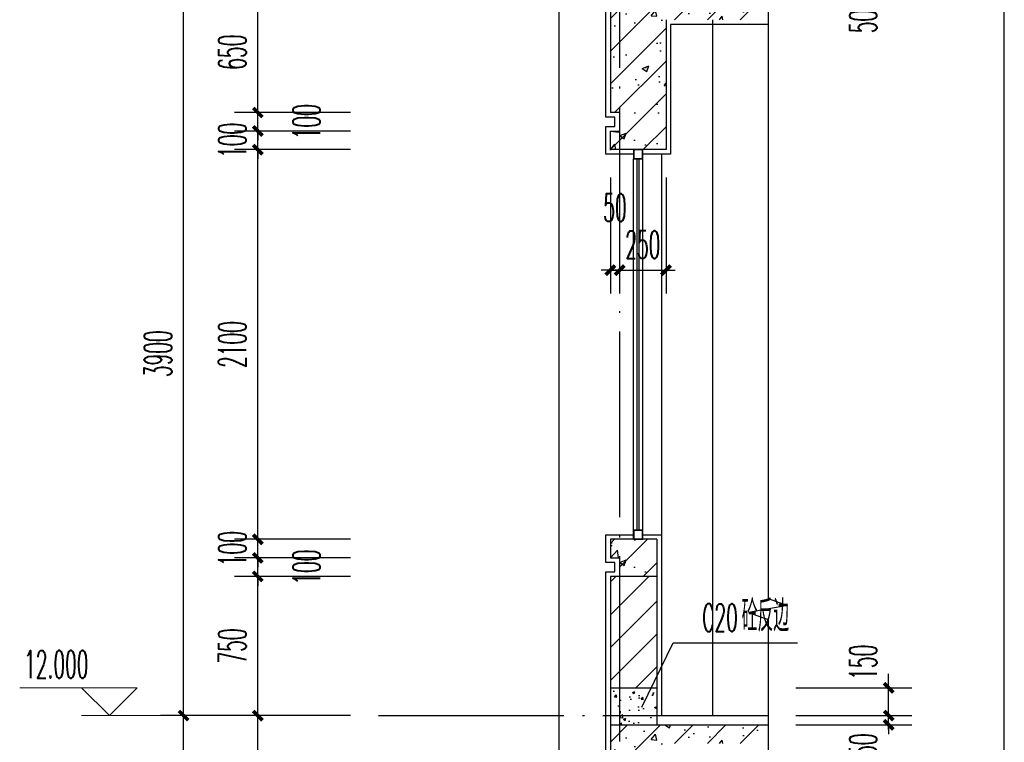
# Model space of a CAD drawing. Extents: x 1779708 to 7299578, y -1121471 to 88434.
# Tile 915 of 1056: x 6946513 to 6951819, y -959386 to -955492. Entities that reach past the tile are written whole.
import ezdxf

# ---------------------------------------------------------------- set-up
doc = ezdxf.new("R2010")
doc.units = 0
doc.header["$LTSCALE"] = 1000
doc.header["$MEASUREMENT"] = 0
doc.linetypes.add('DOTE', pattern=[2.42, 2, -0.2, 0.02, -0.2])
doc.layers.get('0').update_dxf_attribs({"linetype": 'CONTINUOUS'})
doc.layers.get('Defpoints').update_dxf_attribs({"linetype": 'CONTINUOUS'})
for name, color, linetype in [('AXIS', 3, 'CONTINUOUS'), ('DIM_LEAD', 3, 'CONTINUOUS'), ('DIM_SYMB', 3, 'CONTINUOUS'), ('DOTE', 1, 'DOTE'), ('PUB_TAB', 7, 'CONTINUOUS'), ('PUB_TEXT', 7, 'CONTINUOUS'), ('WALL', 255, 'CONTINUOUS'), ('WINDOW', 2, 'CONTINUOUS'), ('填充细线', 8, 'CONTINUOUS'), ('立面中线', 140, 'CONTINUOUS'), ('粉刷线', 213, 'CONTINUOUS')]:
    doc.layers.add(name, color=color, linetype=linetype)
doc.layers.add('DIM_ELEV', color=3, linetype='CONTINUOUS', lineweight=13)
doc.styles.add('_TCH_DIM', font='SIMPLEX.shx', dxfattribs={"width": 0.7, "bigfont": 'GBCBIG.shx'})
doc.styles.add('_TCH_DIM_T3', font='SIMPLEX.shx', dxfattribs={"width": 0.494118, "bigfont": 'GBCBIG.shx'})
doc.dimstyles.new('_TCH_ARCH&&50', dxfattribs={"dimtxt": 148.75, "dimasz": 50, "dimexe": 125, "dimexo": 150, "dimgap": 63.125, "dimtad": 1, "dimdec": 0, "dimzin": 0, "dimdsep": 46, "dimtxsty": '_TCH_DIM_T3', "dimblk": 'ARCHTICK', "dimcen": 0.09, "dimdle": 75, "dimclrt": 7, "dimazin": 2, "dimtfac": 1, "dimtdec": 0, "dimtix": 1, "dimtmove": 2, "dimatfit": 3, "dimfxl": 250, "dimtolj": 1, "dimtzin": 0, "dimarcsym": 0})

# ---------------------------------------------------------------- blocks, each defined once
blk = doc.blocks.new('_ArchTick')
at = {"color": 0, "linetype": 'ByBlock', "const_width": 0.4}
blk.add_lwpolyline([(-0.5, -0.5), (0.5, 0.5)], dxfattribs=at)
blk = doc.blocks.new('*D591')
at = {"layer": 'AXIS', "color": 0, "lineweight": -2, "transparency": 16777216}
for p, q in [((6947395.9, -963217.3), (6947395.9, -959167.3)), ((6948295.9, -959242.3), (6947270.9, -959242.3)), ((6948295.9, -963142.3), (6947270.9, -963142.3))]:
    blk.add_line(p, q, dxfattribs=at)
at = {"layer": 'Defpoints', "color": 0, "transparency": 16777216}
for p in [(6947395.9, -959242.3), (6948445.9, -959242.3), (6948445.9, -963142.3)]:
    blk.add_point(p, dxfattribs=at)
at = {"layer": 'AXIS', "color": 0, "lineweight": -2, "transparency": 16777216, "xscale": 50, "yscale": 50, "zscale": 50}
for p, rotation in [((6947395.9, -959242.3), 90), ((6947395.9, -963142.3), 270)]:
    blk.add_blockref('_ArchTick', p, dxfattribs=dict(at, rotation=rotation))
at = {"layer": 'AXIS', "color": 7, "transparency": 16777216, "insert": (6947258.4, -961192.3), "char_height": 148.75, "attachment_point": 5, "rotation": 90, "style": '_TCH_DIM_T3'}
blk.add_mtext('\\A1;3900', dxfattribs=at)
blk = doc.blocks.new('*D592')
at = {"layer": 'AXIS', "color": 0, "lineweight": -2, "transparency": 16777216}
for p, q in [((6947395.9, -959317.3), (6947395.9, -955267.3)), ((6948295.9, -955342.3), (6947270.9, -955342.3)), ((6948295.9, -959242.3), (6947270.9, -959242.3))]:
    blk.add_line(p, q, dxfattribs=at)
at = {"layer": 'Defpoints', "color": 0, "transparency": 16777216}
for p in [(6947395.9, -955342.3), (6948445.9, -955342.3), (6948445.9, -959242.3)]:
    blk.add_point(p, dxfattribs=at)
at = {"layer": 'AXIS', "color": 0, "lineweight": -2, "transparency": 16777216, "xscale": 50, "yscale": 50, "zscale": 50}
for p, rotation in [((6947395.9, -955342.3), 90), ((6947395.9, -959242.3), 270)]:
    blk.add_blockref('_ArchTick', p, dxfattribs=dict(at, rotation=rotation))
at = {"layer": 'AXIS', "color": 7, "transparency": 16777216, "insert": (6947258.4, -957292.3), "char_height": 148.75, "attachment_point": 5, "rotation": 90, "style": '_TCH_DIM_T3'}
blk.add_mtext('\\A1;3900', dxfattribs=at)
blk = doc.blocks.new('*D603')
at = {"layer": 'AXIS', "color": 0, "lineweight": -2, "transparency": 16777216}
for p, q in [((6951195.9, -959242.3), (6951195.9, -959192.3)), ((6950695.9, -959242.3), (6951320.9, -959242.3)), ((6951195.9, -959292.3), (6951195.9, -959242.3)), ((6950695.9, -959292.3), (6951320.9, -959292.3)), ((6951195.9, -959292.3), (6951195.9, -959342.3))]:
    blk.add_line(p, q, dxfattribs=at)
at = {"layer": 'Defpoints', "color": 0, "transparency": 16777216}
for p in [(6950545.9, -959242.3), (6951195.9, -959242.3), (6950545.9, -959292.3)]:
    blk.add_point(p, dxfattribs=at)
at = {"layer": 'AXIS', "color": 0, "lineweight": -2, "transparency": 16777216, "xscale": 50, "yscale": 50, "zscale": 50}
for p, rotation in [((6951195.9, -959242.3), 270), ((6951195.9, -959292.3), 90)]:
    blk.add_blockref('_ArchTick', p, dxfattribs=dict(at, rotation=rotation))
at = {"layer": 'AXIS', "color": 7, "transparency": 16777216, "insert": (6951058.4, -959401.8), "char_height": 148.75, "attachment_point": 5, "rotation": 90, "style": '_TCH_DIM_T3'}
blk.add_mtext('\\A1;50', dxfattribs=at)
blk = doc.blocks.new('*D604')
at = {"layer": 'AXIS', "color": 0, "lineweight": -2, "transparency": 16777216}
for p, q in [((6951195.9, -959317.3), (6951195.9, -959017.3)), ((6950695.9, -959092.3), (6951320.9, -959092.3)), ((6950695.9, -959242.3), (6951320.9, -959242.3))]:
    blk.add_line(p, q, dxfattribs=at)
at = {"layer": 'Defpoints', "color": 0, "transparency": 16777216}
for p in [(6950545.9, -959092.3), (6951195.9, -959092.3), (6950545.9, -959242.3)]:
    blk.add_point(p, dxfattribs=at)
at = {"layer": 'AXIS', "color": 0, "lineweight": -2, "transparency": 16777216, "xscale": 50, "yscale": 50, "zscale": 50}
for p, rotation in [((6951195.9, -959092.3), 90), ((6951195.9, -959242.3), 270)]:
    blk.add_blockref('_ArchTick', p, dxfattribs=dict(at, rotation=rotation))
at = {"layer": 'AXIS', "color": 7, "transparency": 16777216, "insert": (6951058.4, -958954.8), "char_height": 148.75, "attachment_point": 5, "rotation": 90, "style": '_TCH_DIM_T3'}
blk.add_mtext('\\A1;150', dxfattribs=at)
blk = doc.blocks.new('*D605')
at = {"layer": 'AXIS', "color": 0, "lineweight": -2, "transparency": 16777216}
for p, q in [((6951195.9, -955342.3), (6951195.9, -955292.3)), ((6950695.9, -955342.3), (6951320.9, -955342.3)), ((6951195.9, -955392.3), (6951195.9, -955342.3)), ((6950695.9, -955392.3), (6951320.9, -955392.3)), ((6951195.9, -955392.3), (6951195.9, -955442.3))]:
    blk.add_line(p, q, dxfattribs=at)
at = {"layer": 'Defpoints', "color": 0, "transparency": 16777216}
for p in [(6950545.9, -955342.3), (6951195.9, -955342.3), (6950545.9, -955392.3)]:
    blk.add_point(p, dxfattribs=at)
at = {"layer": 'AXIS', "color": 0, "lineweight": -2, "transparency": 16777216, "xscale": 50, "yscale": 50, "zscale": 50}
for p, rotation in [((6951195.9, -955342.3), 270), ((6951195.9, -955392.3), 90)]:
    blk.add_blockref('_ArchTick', p, dxfattribs=dict(at, rotation=rotation))
at = {"layer": 'AXIS', "color": 7, "transparency": 16777216, "insert": (6951058.4, -955501.8), "char_height": 148.75, "attachment_point": 5, "rotation": 90, "style": '_TCH_DIM_T3'}
blk.add_mtext('\\A1;50', dxfattribs=at)
blk = doc.blocks.new('*D620')
at = {"layer": 'AXIS', "color": 0, "lineweight": -2, "transparency": 16777216}
for p, q in [((6949695.9, -956342.3), (6949695.9, -956967.3)), ((6949745.9, -956342.3), (6949745.9, -956967.3)), ((6949695.9, -956842.3), (6949645.9, -956842.3)), ((6949695.9, -956842.3), (6949745.9, -956842.3)), ((6949745.9, -956842.3), (6949795.9, -956842.3))]:
    blk.add_line(p, q, dxfattribs=at)
at = {"layer": 'Defpoints', "color": 0, "transparency": 16777216}
for p in [(6949695.9, -956192.3), (6949745.9, -956192.3), (6949745.9, -956842.3)]:
    blk.add_point(p, dxfattribs=at)
at = {"layer": 'AXIS', "color": 0, "lineweight": -2, "transparency": 16777216, "xscale": 50, "yscale": 50, "zscale": 50}
blk.add_blockref('_ArchTick', (6949695.9, -956842.3), dxfattribs=at)
at = {"layer": 'AXIS', "color": 0, "lineweight": -2, "transparency": 16777216, "xscale": 50, "yscale": 50, "zscale": 50, "rotation": 180}
blk.add_blockref('_ArchTick', (6949745.9, -956842.3), dxfattribs=at)
at = {"layer": 'AXIS', "color": 7, "transparency": 16777216, "insert": (6949720.9, -956504.8), "char_height": 148.75, "attachment_point": 5, "style": '_TCH_DIM_T3'}
blk.add_mtext('\\A1;50', dxfattribs=at)
blk = doc.blocks.new('*D621')
at = {"layer": 'AXIS', "color": 0, "lineweight": -2, "transparency": 16777216}
for p, q in [((6949745.9, -956342.3), (6949745.9, -956967.3)), ((6949995.9, -956342.3), (6949995.9, -956967.3)), ((6949745.9, -956842.3), (6949695.9, -956842.3)), ((6949745.9, -956842.3), (6949995.9, -956842.3)), ((6949995.9, -956842.3), (6950045.9, -956842.3))]:
    blk.add_line(p, q, dxfattribs=at)
at = {"layer": 'Defpoints', "color": 0, "transparency": 16777216}
for p in [(6949745.9, -956192.3), (6949995.9, -956192.3), (6949995.9, -956842.3)]:
    blk.add_point(p, dxfattribs=at)
at = {"layer": 'AXIS', "color": 0, "lineweight": -2, "transparency": 16777216, "xscale": 50, "yscale": 50, "zscale": 50}
blk.add_blockref('_ArchTick', (6949745.9, -956842.3), dxfattribs=at)
at = {"layer": 'AXIS', "color": 0, "lineweight": -2, "transparency": 16777216, "xscale": 50, "yscale": 50, "zscale": 50, "rotation": 180}
blk.add_blockref('_ArchTick', (6949995.9, -956842.3), dxfattribs=at)
at = {"layer": 'AXIS', "color": 7, "transparency": 16777216, "insert": (6949870.9, -956704.8), "char_height": 148.75, "attachment_point": 5, "style": '_TCH_DIM_T3'}
blk.add_mtext('\\A1;250', dxfattribs=at)
blk = doc.blocks.new('*D654')
at = {"layer": 'AXIS', "color": 0, "lineweight": -2, "transparency": 16777216}
for p, q in [((6947795.9, -959967.3), (6947795.9, -959167.3)), ((6948295.9, -959242.3), (6947670.9, -959242.3)), ((6948295.9, -959892.3), (6947670.9, -959892.3))]:
    blk.add_line(p, q, dxfattribs=at)
at = {"layer": 'Defpoints', "color": 0, "transparency": 16777216}
for p in [(6947795.9, -959242.3), (6948445.9, -959242.3), (6948445.9, -959892.3)]:
    blk.add_point(p, dxfattribs=at)
at = {"layer": 'AXIS', "color": 0, "lineweight": -2, "transparency": 16777216, "xscale": 50, "yscale": 50, "zscale": 50}
for p, rotation in [((6947795.9, -959242.3), 90), ((6947795.9, -959892.3), 270)]:
    blk.add_blockref('_ArchTick', p, dxfattribs=dict(at, rotation=rotation))
at = {"layer": 'AXIS', "color": 7, "transparency": 16777216, "insert": (6947658.4, -959567.3), "char_height": 148.75, "attachment_point": 5, "rotation": 90, "style": '_TCH_DIM_T3'}
blk.add_mtext('\\A1;650', dxfattribs=at)
blk = doc.blocks.new('*D655')
at = {"layer": 'AXIS', "color": 0, "lineweight": -2, "transparency": 16777216}
for p, q in [((6947795.9, -959317.3), (6947795.9, -958417.3)), ((6948295.9, -958492.3), (6947670.9, -958492.3)), ((6948295.9, -959242.3), (6947670.9, -959242.3))]:
    blk.add_line(p, q, dxfattribs=at)
at = {"layer": 'Defpoints', "color": 0, "transparency": 16777216}
for p in [(6947795.9, -958492.3), (6948445.9, -958492.3), (6948445.9, -959242.3)]:
    blk.add_point(p, dxfattribs=at)
at = {"layer": 'AXIS', "color": 0, "lineweight": -2, "transparency": 16777216, "xscale": 50, "yscale": 50, "zscale": 50}
for p, rotation in [((6947795.9, -958492.3), 90), ((6947795.9, -959242.3), 270)]:
    blk.add_blockref('_ArchTick', p, dxfattribs=dict(at, rotation=rotation))
at = {"layer": 'AXIS', "color": 7, "transparency": 16777216, "insert": (6947658.4, -958867.3), "char_height": 148.75, "attachment_point": 5, "rotation": 90, "style": '_TCH_DIM_T3'}
blk.add_mtext('\\A1;750', dxfattribs=at)
blk = doc.blocks.new('*D656')
at = {"layer": 'AXIS', "color": 0, "lineweight": -2, "transparency": 16777216}
for p, q in [((6947795.9, -958392.3), (6947795.9, -958342.3)), ((6948295.9, -958392.3), (6947670.9, -958392.3)), ((6947795.9, -958492.3), (6947795.9, -958392.3)), ((6948295.9, -958492.3), (6947670.9, -958492.3)), ((6947795.9, -958492.3), (6947795.9, -958542.3))]:
    blk.add_line(p, q, dxfattribs=at)
at = {"layer": 'Defpoints', "color": 0, "transparency": 16777216}
for p in [(6947795.9, -958392.3), (6948445.9, -958392.3), (6948445.9, -958492.3)]:
    blk.add_point(p, dxfattribs=at)
at = {"layer": 'AXIS', "color": 0, "lineweight": -2, "transparency": 16777216, "xscale": 50, "yscale": 50, "zscale": 50}
for p, rotation in [((6947795.9, -958392.3), 270), ((6947795.9, -958492.3), 90)]:
    blk.add_blockref('_ArchTick', p, dxfattribs=dict(at, rotation=rotation))
at = {"layer": 'AXIS', "color": 7, "transparency": 16777216, "insert": (6948058.4, -958442.3), "char_height": 148.75, "attachment_point": 5, "rotation": 90, "style": '_TCH_DIM_T3'}
blk.add_mtext('\\A1;100', dxfattribs=at)
blk = doc.blocks.new('*D657')
at = {"layer": 'AXIS', "color": 0, "lineweight": -2, "transparency": 16777216}
for p, q in [((6947795.9, -958292.3), (6947795.9, -958242.3)), ((6948295.9, -958292.3), (6947670.9, -958292.3)), ((6947795.9, -958392.3), (6947795.9, -958292.3)), ((6948295.9, -958392.3), (6947670.9, -958392.3)), ((6947795.9, -958392.3), (6947795.9, -958442.3))]:
    blk.add_line(p, q, dxfattribs=at)
at = {"layer": 'Defpoints', "color": 0, "transparency": 16777216}
for p in [(6947795.9, -958292.3), (6948445.9, -958292.3), (6948445.9, -958392.3)]:
    blk.add_point(p, dxfattribs=at)
at = {"layer": 'AXIS', "color": 0, "lineweight": -2, "transparency": 16777216, "xscale": 50, "yscale": 50, "zscale": 50}
for p, rotation in [((6947795.9, -958292.3), 270), ((6947795.9, -958392.3), 90)]:
    blk.add_blockref('_ArchTick', p, dxfattribs=dict(at, rotation=rotation))
at = {"layer": 'AXIS', "color": 7, "transparency": 16777216, "insert": (6947658.4, -958342.3), "char_height": 148.75, "attachment_point": 5, "rotation": 90, "style": '_TCH_DIM_T3'}
blk.add_mtext('\\A1;100', dxfattribs=at)
blk = doc.blocks.new('*D658')
at = {"layer": 'AXIS', "color": 0, "lineweight": -2, "transparency": 16777216}
for p, q in [((6947795.9, -958367.3), (6947795.9, -956117.3)), ((6948295.9, -956192.3), (6947670.9, -956192.3)), ((6948295.9, -958292.3), (6947670.9, -958292.3))]:
    blk.add_line(p, q, dxfattribs=at)
at = {"layer": 'Defpoints', "color": 0, "transparency": 16777216}
for p in [(6947795.9, -956192.3), (6948445.9, -956192.3), (6948445.9, -958292.3)]:
    blk.add_point(p, dxfattribs=at)
at = {"layer": 'AXIS', "color": 0, "lineweight": -2, "transparency": 16777216, "xscale": 50, "yscale": 50, "zscale": 50}
for p, rotation in [((6947795.9, -956192.3), 90), ((6947795.9, -958292.3), 270)]:
    blk.add_blockref('_ArchTick', p, dxfattribs=dict(at, rotation=rotation))
at = {"layer": 'AXIS', "color": 7, "transparency": 16777216, "insert": (6947658.4, -957242.3), "char_height": 148.75, "attachment_point": 5, "rotation": 90, "style": '_TCH_DIM_T3'}
blk.add_mtext('\\A1;2100', dxfattribs=at)
blk = doc.blocks.new('*D659')
at = {"layer": 'AXIS', "color": 0, "lineweight": -2, "transparency": 16777216}
for p, q in [((6947795.9, -956092.3), (6947795.9, -956042.3)), ((6948295.9, -956092.3), (6947670.9, -956092.3)), ((6947795.9, -956192.3), (6947795.9, -956092.3)), ((6948295.9, -956192.3), (6947670.9, -956192.3)), ((6947795.9, -956192.3), (6947795.9, -956242.3))]:
    blk.add_line(p, q, dxfattribs=at)
at = {"layer": 'Defpoints', "color": 0, "transparency": 16777216}
for p in [(6947795.9, -956092.3), (6948445.9, -956092.3), (6948445.9, -956192.3)]:
    blk.add_point(p, dxfattribs=at)
at = {"layer": 'AXIS', "color": 0, "lineweight": -2, "transparency": 16777216, "xscale": 50, "yscale": 50, "zscale": 50}
for p, rotation in [((6947795.9, -956092.3), 270), ((6947795.9, -956192.3), 90)]:
    blk.add_blockref('_ArchTick', p, dxfattribs=dict(at, rotation=rotation))
at = {"layer": 'AXIS', "color": 7, "transparency": 16777216, "insert": (6947658.4, -956142.3), "char_height": 148.75, "attachment_point": 5, "rotation": 90, "style": '_TCH_DIM_T3'}
blk.add_mtext('\\A1;100', dxfattribs=at)
blk = doc.blocks.new('*D660')
at = {"layer": 'AXIS', "color": 0, "lineweight": -2, "transparency": 16777216}
for p, q in [((6947795.9, -955992.3), (6947795.9, -955942.3)), ((6948295.9, -955992.3), (6947670.9, -955992.3)), ((6947795.9, -956092.3), (6947795.9, -955992.3)), ((6948295.9, -956092.3), (6947670.9, -956092.3)), ((6947795.9, -956092.3), (6947795.9, -956142.3))]:
    blk.add_line(p, q, dxfattribs=at)
at = {"layer": 'Defpoints', "color": 0, "transparency": 16777216}
for p in [(6947795.9, -955992.3), (6948445.9, -955992.3), (6948445.9, -956092.3)]:
    blk.add_point(p, dxfattribs=at)
at = {"layer": 'AXIS', "color": 0, "lineweight": -2, "transparency": 16777216, "xscale": 50, "yscale": 50, "zscale": 50}
for p, rotation in [((6947795.9, -955992.3), 270), ((6947795.9, -956092.3), 90)]:
    blk.add_blockref('_ArchTick', p, dxfattribs=dict(at, rotation=rotation))
at = {"layer": 'AXIS', "color": 7, "transparency": 16777216, "insert": (6948058.4, -956042.3), "char_height": 148.75, "attachment_point": 5, "rotation": 90, "style": '_TCH_DIM_T3'}
blk.add_mtext('\\A1;100', dxfattribs=at)
blk = doc.blocks.new('*D661')
at = {"layer": 'AXIS', "color": 0, "lineweight": -2, "transparency": 16777216}
for p, q in [((6947795.9, -956067.3), (6947795.9, -955267.3)), ((6948295.9, -955342.3), (6947670.9, -955342.3)), ((6948295.9, -955992.3), (6947670.9, -955992.3))]:
    blk.add_line(p, q, dxfattribs=at)
at = {"layer": 'Defpoints', "color": 0, "transparency": 16777216}
for p in [(6947795.9, -955342.3), (6948445.9, -955342.3), (6948445.9, -955992.3)]:
    blk.add_point(p, dxfattribs=at)
at = {"layer": 'AXIS', "color": 0, "lineweight": -2, "transparency": 16777216, "xscale": 50, "yscale": 50, "zscale": 50}
for p, rotation in [((6947795.9, -955342.3), 90), ((6947795.9, -955992.3), 270)]:
    blk.add_blockref('_ArchTick', p, dxfattribs=dict(at, rotation=rotation))
at = {"layer": 'AXIS', "color": 7, "transparency": 16777216, "insert": (6947658.4, -955667.3), "char_height": 148.75, "attachment_point": 5, "rotation": 90, "style": '_TCH_DIM_T3'}
blk.add_mtext('\\A1;650', dxfattribs=at)

msp = doc.modelspace()

# ---------------------------------------------------------------- hatches: boundary and pattern name
at = {"layer": '填充细线'}
h = msp.add_hatch(dxfattribs=at)
h.set_pattern_fill('钢筋混凝土', color=114, scale=50)
h.set_pattern_definition([(45, (6949695.9, -956192.29), (-88.388, 88.388), []), (50, (6949695.9, -956192.3), (358.63, -31.376), [37.5, -412.5]), (355, (6949695.9, -956192.3), (-69.38, 376.1), [30, -330]), (100.45, (6949725.8, -956194.9), (289.25, 344.72), [31.87, -350.57]), (46.184, (6949695.9, -956092.3), (533.62, -82.76), [56.25, -618.75]), (96.636, (6949740.37, -956099.2), (467.33, 487.06), [47.8, -525.86]), (351.184, (6949695.9, -956092.3), (467.33, 487.06), [45, -495]), (21, (6949745.9, -956117.3), (298.45, -201.31), [37.5, -412.5]), (326, (6949745.9, -956117.3), (121.66, 362.58), [30, -330]), (71.45, (6949770.78, -956134.06), (420.11, 161.27), [31.87, -350.57]), (37.5, (6949695.9, -956192.29), (6.08, 166.447), [0, -326, 0, -335, 0, -331.25]), (7.5, (6949695.9, -956192.29), (131.535, 197.206), [0, -191, 0, -318.5, 0, -126.25]), (327.5, (6949584.4, -956192.29), (266.911, -11.277), [0, -125, 0, -390, 0, -517.5]), (317.5, (6949534.4, -956192.29), (291.593, 50.052), [0, -162.5, 0, -259, 0, -367.5])])
h.paths.add_polyline_path([(6949995.9, -955492.3), (6950545.9, -955492.3), (6950545.9, -955392.3), (6949695.9, -955392.3), (6949695.9, -955992.3), (6949745.9, -955992.3), (6949745.9, -956092.3), (6949695.9, -956092.3), (6949695.9, -956192.3), (6949995.9, -956192.3)])
h = msp.add_hatch(dxfattribs=at)
h.set_pattern_fill('钢筋混凝土', color=114, scale=50)
h.set_pattern_definition([(45, (6949695.9, -958492.29), (-88.39, 88.39), []), (50, (6949695.9, -958492.3), (358.63, -31.38), [37.5, -412.5]), (355, (6949695.9, -958492.3), (-69.38, 376.1), [30, -330]), (100.45, (6949725.8, -958494.9), (289.25, 344.72), [31.87, -350.57]), (46.18, (6949695.9, -958392.3), (533.6, -82.76), [56.25, -618.75]), (96.64, (6949740.37, -958399.2), (467.33, 487.06), [47.8, -525.86]), (351.18, (6949695.9, -958392.3), (467.33, 487.06), [45, -495]), (21, (6949745.9, -958417.3), (298.45, -201.3), [37.5, -412.5]), (326, (6949745.9, -958417.3), (121.66, 362.58), [30, -330]), (71.45, (6949770.78, -958434.06), (420.1, 161.27), [31.87, -350.57]), (37.5, (6949695.9, -958492.29), (6.08, 166.447), [0, -326, 0, -335, 0, -331.25]), (7.5, (6949695.9, -958492.29), (131.53, 197.21), [0, -191, 0, -318.5, 0, -126.25]), (327.5, (6949584.4, -958492.29), (266.91, -11.277), [0, -125, 0, -390, 0, -517.5]), (317.5, (6949534.4, -958492.29), (291.59, 50.05), [0, -162.5, 0, -259, 0, -367.5])])
h.paths.add_polyline_path([(6949945.9, -958292.3), (6949695.9, -958292.3), (6949695.9, -958392.3), (6949745.9, -958392.3), (6949745.9, -958492.3), (6949945.9, -958492.3)])
h = msp.add_hatch(dxfattribs=at)
h.set_pattern_fill('普通砖', color=114, scale=50)
h.set_pattern_definition([(45, (6949745.9, -959002.53), (-88.388, 88.388), [])])
h.paths.add_polyline_path([(6949945.9, -958492.3), (6949695.9, -958492.3), (6949695.9, -959092.3), (6949945.9, -959092.3)])
h = msp.add_hatch(dxfattribs=at)
h.set_pattern_fill('混凝土', color=114, scale=20)
h.set_pattern_definition([(50, (6949745.9, -959292.29), (143.45, -12.55), [15, -165]), (355, (6949745.9, -959292.29), (-27.75, 150.44), [12, -132]), (100.45, (6949757.86, -959293.33), (115.7, 137.89), [12.75, -140.23]), (46.184, (6949745.9, -959252.29), (213.45, -33.1), [22.5, -247.5]), (96.64, (6949763.7, -959255.04), (186.93, 194.82), [19.12, -210.34]), (351.18, (6949745.9, -959252.29), (186.93, 194.82), [18, -198]), (21, (6949765.9, -959262.29), (119.38, -80.524), [15, -165]), (326, (6949765.9, -959262.29), (48.66, 145.03), [12, -132]), (71.45, (6949775.85, -959269), (168.045, 64.51), [12.75, -140.23]), (37.5, (6949745.904, -959292.286), (2.432, 66.579), [0, -130.4, 0, -134, 0, -132.5]), (7.5, (6949745.904, -959292.286), (52.614, 78.882), [0, -76.4, 0, -127.4, 0, -50.5]), (327.5, (6949701.304, -959292.286), (106.7645, -4.511), [0, -50, 0, -156, 0, -207]), (317.5, (6949681.3, -959292.29), (116.637, 20.02), [0, -65, 0, -103.6, 0, -147])])
h.paths.add_polyline_path([(6949945.9, -959092.3), (6949695.9, -959092.3), (6949695.9, -959292.3), (6949945.9, -959292.3)])
h = msp.add_hatch(dxfattribs=at)
h.set_pattern_fill('钢筋混凝土', color=114, scale=50)
h.set_pattern_definition([(45, (6949695.9, -960092.29), (-88.388, 88.388), []), (50, (6949695.9, -960092.3), (358.63, -31.376), [37.5, -412.5]), (355, (6949695.9, -960092.3), (-69.38, 376.1), [30, -330]), (100.45, (6949725.8, -960094.9), (289.25, 344.72), [31.87, -350.57]), (46.184, (6949695.9, -959992.3), (533.62, -82.76), [56.25, -618.75]), (96.636, (6949740.37, -959999.2), (467.33, 487.06), [47.8, -525.86]), (351.184, (6949695.9, -959992.3), (467.33, 487.06), [45, -495]), (21, (6949745.9, -960017.3), (298.45, -201.31), [37.5, -412.5]), (326, (6949745.9, -960017.3), (121.66, 362.58), [30, -330]), (71.45, (6949770.78, -960034.06), (420.11, 161.27), [31.87, -350.57]), (37.5, (6949695.9, -960092.29), (6.08, 166.447), [0, -326, 0, -335, 0, -331.25]), (7.5, (6949695.9, -960092.29), (131.535, 197.206), [0, -191, 0, -318.5, 0, -126.25]), (327.5, (6949584.4, -960092.29), (266.911, -11.277), [0, -125, 0, -390, 0, -517.5]), (317.5, (6949534.4, -960092.29), (291.593, 50.052), [0, -162.5, 0, -259, 0, -367.5])])
h.paths.add_polyline_path([(6949995.9, -959392.3), (6950545.9, -959392.3), (6950545.9, -959292.3), (6949695.9, -959292.3), (6949695.9, -959892.3), (6949745.9, -959892.3), (6949745.9, -959992.3), (6949695.9, -959992.3), (6949695.9, -960092.3), (6949995.9, -960092.3)])

# ---------------------------------------------------------------- linework, layer by layer
at = {"layer": 'DIM_ELEV'}
for p, q in [((6947145.9, -959092.3), (6946512.6, -959092.3)), ((6946995.9, -959242.3), (6946845.9, -959092.3)), ((6946995.9, -959242.3), (6947145.9, -959092.3)), ((6947795.9, -959242.3), (6946845.9, -959242.3))]:
    msp.add_line(p, q, dxfattribs=at)
at = {"layer": 'DIM_LEAD'}
for p, q in [((6949864.9, -959196.3), (6950035, -958850.9)), ((6949864.9, -959196.3), (6950035, -958850.9)), ((6950035, -958850.9), (6950704.1, -958850.9))]:
    msp.add_line(p, q, dxfattribs=at)
at = {"layer": 'DIM_SYMB'}
msp.add_lwpolyline([(6950545.9, -945692.3), (6950545.9, -958611), (6950650.9, -958649.3), (6950440.9, -958686.3), (6950545.9, -958723.5), (6950545.9, -971642.3)], dxfattribs=at)
at = {"layer": 'DOTE', "linetype": 'DOTE', "ltscale": 0.5}
for p, q in [((6949745.9, -947492.3), (6949745.9, -972342.3)), ((6948445.9, -959242.3), (6950545.9, -959242.3))]:
    msp.add_line(p, q, dxfattribs=at)
at = {"layer": 'PUB_TAB'}
msp.add_line((6951819.2, -973350.2), (6951819.2, -944650.2), dxfattribs=at)
at = {"layer": 'WALL'}
for p, q in [((6949695.9, -954592.3), (6949695.9, -955992.3)), ((6949995.9, -955492.3), (6949995.9, -956192.3)), ((6949745.9, -955992.3), (6949695.9, -955992.3)), ((6949745.9, -955992.3), (6949745.9, -956092.3)), ((6949695.9, -956192.3), (6949695.9, -956092.3)), ((6949695.9, -956092.3), (6949745.9, -956092.3)), ((6949995.9, -956192.3), (6949695.9, -956192.3)), ((6949945.9, -958292.3), (6949695.9, -958292.3)), ((6949695.9, -958292.3), (6949695.9, -958392.3)), ((6949945.9, -958292.3), (6949945.9, -959292.3)), ((6949695.9, -958392.3), (6949745.9, -958392.3)), ((6949745.9, -958392.3), (6949745.9, -958492.3)), ((6949945.9, -958492.3), (6949695.9, -958492.3)), ((6949695.9, -958492.3), (6949695.9, -959892.3)), ((6949695.9, -959092.3), (6949945.9, -959092.3)), ((6949695.9, -959292.3), (6950545.9, -959292.3))]:
    msp.add_line(p, q, dxfattribs=at)
at = {"layer": 'WINDOW'}
for p, q in [((6949820.9, -958292.3), (6949820.9, -956242.3)), ((6949870.9, -958292.3), (6949870.9, -956242.3))]:
    msp.add_line(p, q, dxfattribs=at)
at = {"layer": 'WINDOW', "color": 4}
for p, q in [((6949840.9, -958242.3), (6949840.9, -956242.3)), ((6949850.9, -958242.3), (6949850.9, -956242.3))]:
    msp.add_line(p, q, dxfattribs=at)
at = {"layer": 'WINDOW'}
for points in [[(6949870.9, -956242.3), (6949870.9, -956192.3), (6949820.9, -956192.3), (6949820.9, -956242.3)], [(6949868.9, -956240.3), (6949868.9, -956194.3), (6949822.9, -956194.3), (6949822.9, -956240.3)], [(6949870.9, -958292.3), (6949870.9, -958242.3), (6949820.9, -958242.3), (6949820.9, -958292.3)], [(6949868.9, -958290.3), (6949868.9, -958244.3), (6949822.9, -958244.3), (6949822.9, -958290.3)]]:
    msp.add_lwpolyline(points, close=True, dxfattribs=at)
at = {"layer": '立面中线'}
msp.add_line((6950245.9, -955492.3), (6950245.9, -959242.3), dxfattribs=at)
at = {"layer": '粉刷线'}
for p, q in [((6949420.9, -962167.3), (6949420.9, -948417.3)), ((6949970.9, -956217.3), (6949970.9, -958267.3)), ((6949945.9, -959242.3), (6950545.9, -959242.3))]:
    msp.add_line(p, q, dxfattribs=at)
for points in [[(6949820.9, -956217.3), (6949670.9, -956217.3), (6949670.9, -956067.3), (6949720.9, -956067.3), (6949720.9, -956017.3), (6949670.9, -956017.3), (6949670.9, -954567.3), (6949720.9, -954567.3), (6949720.9, -954517.3), (6949670.9, -954517.3), (6949670.9, -954367.3), (6949820.9, -954367.3)], [(6950545.9, -955517.3), (6950020.9, -955517.3), (6950020.9, -956217.3), (6949870.9, -956217.3)], [(6949820.9, -960117.3), (6949670.9, -960117.3), (6949670.9, -959967.3), (6949720.9, -959967.3), (6949720.9, -959917.3), (6949670.9, -959917.3), (6949670.9, -958467.3), (6949720.9, -958467.3), (6949720.9, -958417.3), (6949670.9, -958417.3), (6949670.9, -958267.3), (6949820.9, -958267.3)], [(6949870.9, -958267.3), (6949970.9, -958267.3), (6949970.9, -959242.3)]]:
    msp.add_lwpolyline(points, dxfattribs=at)

# ---------------------------------------------------------------- texts
at = {"layer": 'PUB_TEXT', "color": 7, "style": '_TCH_DIM'}
for s, height, width, p in [('砼反边', 168.79, 0.7, (6950404, -958789.1)), ('C20', 148.75, 0.494118, (6950190.5, -958789.1)), ('12.000', 148.75, 0.494118, (6946536.4, -959039.8))]:
    msp.add_text(s, height=height, dxfattribs=dict(at, width=width)).set_placement(p)

# ---------------------------------------------------------------- dimensions: what is measured, and where the dimension line sits
at = {"layer": 'AXIS'}
for p1, p2, distance, picture, middle in [((6948445.9, -959242.3), (6948445.9, -955342.3), 1050, '*D592', (6947258.4, -957292.3)), ((6948445.9, -955992.3), (6948445.9, -955342.3), 650, '*D661', (6947658.4, -955667.3)), ((6948445.9, -956192.3), (6948445.9, -956092.3), 650, '*D659', (6947658.4, -956142.3)), ((6948445.9, -958292.3), (6948445.9, -956192.3), 650, '*D658', (6947658.4, -957242.3)), ((6949745.9, -956192.3), (6949995.9, -956192.3), -650, '*D621', (6949870.9, -956704.8)), ((6948445.9, -958392.3), (6948445.9, -958292.3), 650, '*D657', (6947658.4, -958342.3)), ((6948445.9, -959242.3), (6948445.9, -958492.3), 650, '*D655', (6947658.4, -958867.3)), ((6948445.9, -963142.3), (6948445.9, -959242.3), 1050, '*D591', (6947258.4, -961192.3)), ((6948445.9, -959892.3), (6948445.9, -959242.3), 650, '*D654', (6947658.4, -959567.3))]:
    dim = msp.add_aligned_dim(p1=p1, p2=p2, distance=distance, dimstyle='_TCH_ARCH&&50', dxfattribs=at)
    dim.commit()
    dim.dimension.update_dxf_attribs({"geometry": picture, "text_midpoint": middle})
for base, p1, p2, angle, picture, middle in [((6951195.9, -955342.3), (6950545.9, -955392.3), (6950545.9, -955342.3), 90, '*D605', (6951058.4, -955501.8)), ((6947795.9, -955992.3), (6948445.9, -956092.3), (6948445.9, -955992.3), 90, '*D660', (6948058.4, -956042.3)), ((6949745.9, -956842.3), (6949695.9, -956192.3), (6949745.9, -956192.3), 0, '*D620', (6949720.9, -956504.8)), ((6947795.9, -958392.3), (6948445.9, -958492.3), (6948445.9, -958392.3), 90, '*D656', (6948058.4, -958442.3)), ((6951195.9, -959092.3), (6950545.9, -959242.3), (6950545.9, -959092.3), 90, '*D604', (6951058.4, -958954.8)), ((6951195.9, -959242.3), (6950545.9, -959292.3), (6950545.9, -959242.3), 90, '*D603', (6951058.4, -959401.8))]:
    dim = msp.add_linear_dim(base=base, p1=p1, p2=p2, angle=angle, dimstyle='_TCH_ARCH&&50', dxfattribs=at)
    dim.commit()
    dim.dimension.update_dxf_attribs({"geometry": picture, "text_midpoint": middle, "dimtype": 161})

doc.saveas('drawing.dxf')
